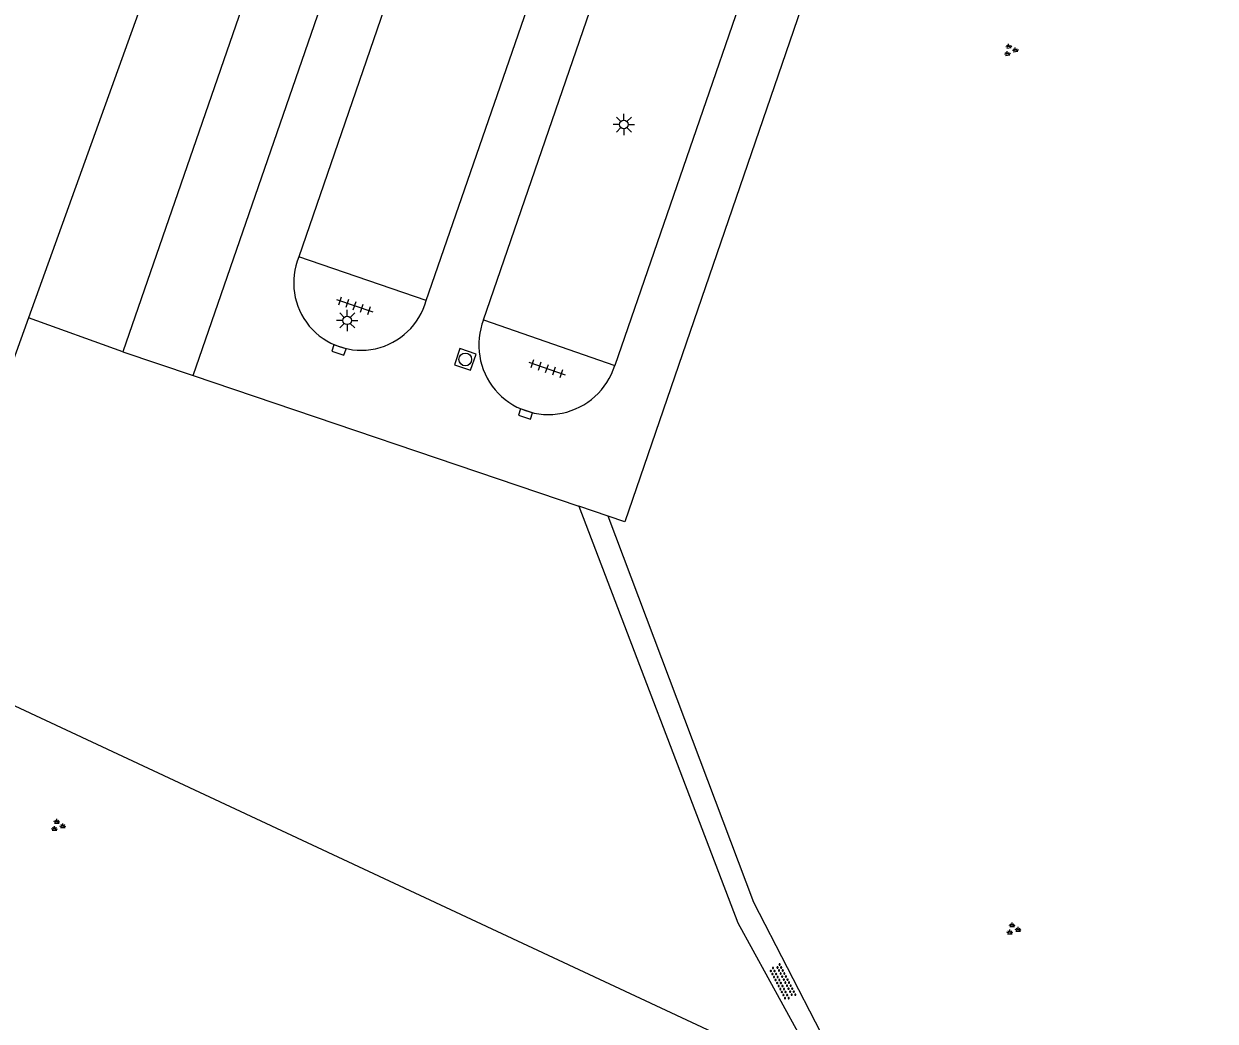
# Model space of a CAD drawing. Extents: x 128999 to 131010, y 395498 to 399007.
# Drawn here: x 130930 to 131000, y 396969.2 to 397027.7 of the extents above; entities that cross this region are included whole.
import ezdxf

# ---------------------------------------------------------------- set-up
doc = ezdxf.new("R2010")
doc.units = 0
for name, color, linetype in [('gg-knt-onverhard', 7, 'Continuous'), ('gg-knt-verharding', 7, 'Continuous'), ('gg-knt-verharding nz', 7, 'Continuous'), ('gt-grn-groengrens', 7, 'Continuous'), ('gt-symb-groenvak', 7, 'Continuous'), ('gt-symb-kolk', 7, 'Continuous'), ('gt-symb-lichtmast', 7, 'Continuous'), ('gt-symb-overige verharding', 7, 'Continuous'), ('gt-symb-rioolschacht', 7, 'Continuous'), ('gt-symb-tegel verharding', 7, 'Continuous')]:
    doc.layers.add(name, color=color, linetype=linetype)

# ---------------------------------------------------------------- blocks, each defined once
blk = doc.blocks.new('gt0-OVH')
at = {"layer": 'gt-symb-overige verharding'}
for points in [[(-0.972, 0.298), (-0.967, 0.308), (-0.965, 0.319), (-0.966, 0.33), (-0.971, 0.34), (-0.978, 0.348), (-0.988, 0.353), (-0.999, 0.355), (-1.01, 0.354), (-1.02, 0.349), (-1.028, 0.342), (-1.033, 0.332), (-1.035, 0.321), (-1.034, 0.31), (-1.029, 0.3), (-1.022, 0.292), (-1.012, 0.287), (-1.001, 0.285), (-0.99, 0.286), (-0.98, 0.291)], [(-0.872, 0.106), (-0.867, 0.116), (-0.865, 0.126), (-0.866, 0.137), (-0.871, 0.147), (-0.878, 0.156), (-0.888, 0.161), (-0.899, 0.163), (-0.91, 0.162), (-0.92, 0.157), (-0.928, 0.15), (-0.933, 0.14), (-0.935, 0.129), (-0.934, 0.118), (-0.929, 0.108), (-0.922, 0.1), (-0.912, 0.095), (-0.901, 0.092), (-0.89, 0.094), (-0.88, 0.098)], [(-0.772, 0.298), (-0.767, 0.308), (-0.765, 0.319), (-0.766, 0.33), (-0.771, 0.34), (-0.778, 0.348), (-0.788, 0.353), (-0.799, 0.355), (-0.81, 0.354), (-0.82, 0.349), (-0.828, 0.342), (-0.833, 0.332), (-0.835, 0.321), (-0.834, 0.31), (-0.829, 0.3), (-0.822, 0.292), (-0.812, 0.287), (-0.801, 0.285), (-0.79, 0.286), (-0.78, 0.291)], [(-0.672, 0.106), (-0.667, 0.116), (-0.665, 0.126), (-0.666, 0.137), (-0.671, 0.147), (-0.678, 0.156), (-0.688, 0.161), (-0.699, 0.163), (-0.71, 0.162), (-0.72, 0.157), (-0.728, 0.15), (-0.733, 0.14), (-0.735, 0.129), (-0.734, 0.118), (-0.729, 0.108), (-0.722, 0.1), (-0.712, 0.095), (-0.701, 0.092), (-0.69, 0.094), (-0.68, 0.098)], [(-0.572, 0.298), (-0.567, 0.308), (-0.565, 0.319), (-0.566, 0.33), (-0.571, 0.34), (-0.578, 0.348), (-0.588, 0.353), (-0.599, 0.355), (-0.61, 0.354), (-0.62, 0.349), (-0.628, 0.342), (-0.633, 0.332), (-0.635, 0.321), (-0.634, 0.31), (-0.629, 0.3), (-0.622, 0.292), (-0.612, 0.287), (-0.601, 0.285), (-0.59, 0.286), (-0.58, 0.291)], [(-0.472, 0.106), (-0.467, 0.116), (-0.465, 0.126), (-0.466, 0.137), (-0.471, 0.147), (-0.478, 0.156), (-0.488, 0.161), (-0.499, 0.163), (-0.51, 0.162), (-0.52, 0.157), (-0.528, 0.15), (-0.533, 0.14), (-0.535, 0.129), (-0.534, 0.118), (-0.529, 0.108), (-0.522, 0.1), (-0.512, 0.095), (-0.501, 0.092), (-0.49, 0.094), (-0.48, 0.098)], [(-0.372, 0.298), (-0.367, 0.308), (-0.365, 0.319), (-0.366, 0.33), (-0.371, 0.34), (-0.378, 0.348), (-0.388, 0.353), (-0.399, 0.355), (-0.41, 0.354), (-0.42, 0.349), (-0.428, 0.342), (-0.433, 0.332), (-0.435, 0.321), (-0.434, 0.31), (-0.429, 0.3), (-0.422, 0.292), (-0.412, 0.287), (-0.401, 0.285), (-0.39, 0.286), (-0.38, 0.291)], [(-0.272, 0.106), (-0.267, 0.116), (-0.265, 0.126), (-0.266, 0.137), (-0.271, 0.147), (-0.278, 0.156), (-0.288, 0.161), (-0.299, 0.163), (-0.31, 0.162), (-0.32, 0.157), (-0.328, 0.15), (-0.333, 0.14), (-0.335, 0.129), (-0.334, 0.118), (-0.329, 0.108), (-0.322, 0.1), (-0.312, 0.095), (-0.301, 0.092), (-0.29, 0.094), (-0.28, 0.098)], [(-0.172, 0.298), (-0.167, 0.308), (-0.165, 0.319), (-0.166, 0.33), (-0.171, 0.34), (-0.178, 0.348), (-0.188, 0.353), (-0.199, 0.355), (-0.21, 0.354), (-0.22, 0.349), (-0.228, 0.342), (-0.233, 0.332), (-0.235, 0.321), (-0.234, 0.31), (-0.229, 0.3), (-0.222, 0.292), (-0.212, 0.287), (-0.201, 0.285), (-0.19, 0.286), (-0.18, 0.291)], [(-0.072, 0.106), (-0.067, 0.116), (-0.065, 0.126), (-0.066, 0.137), (-0.071, 0.147), (-0.078, 0.156), (-0.088, 0.161), (-0.099, 0.163), (-0.11, 0.162), (-0.12, 0.157), (-0.128, 0.15), (-0.133, 0.14), (-0.135, 0.129), (-0.134, 0.118), (-0.129, 0.108), (-0.122, 0.1), (-0.112, 0.095), (-0.101, 0.092), (-0.09, 0.094), (-0.08, 0.098)], [(0.028, 0.298), (0.033, 0.308), (0.035, 0.319), (0.034, 0.33), (0.029, 0.34), (0.022, 0.348), (0.012, 0.353), (0.001, 0.355), (-0.01, 0.354), (-0.02, 0.349), (-0.028, 0.342), (-0.033, 0.332), (-0.035, 0.321), (-0.034, 0.31), (-0.029, 0.3), (-0.022, 0.292), (-0.012, 0.287), (-0.001, 0.285), (0.01, 0.286), (0.02, 0.291)], [(0.128, 0.106), (0.133, 0.116), (0.135, 0.126), (0.134, 0.137), (0.129, 0.147), (0.122, 0.156), (0.112, 0.161), (0.101, 0.163), (0.09, 0.162), (0.08, 0.157), (0.072, 0.15), (0.067, 0.14), (0.065, 0.129), (0.066, 0.118), (0.071, 0.108), (0.078, 0.1), (0.088, 0.095), (0.099, 0.092), (0.11, 0.094), (0.12, 0.098)], [(0.228, 0.298), (0.233, 0.308), (0.235, 0.319), (0.234, 0.33), (0.229, 0.34), (0.222, 0.348), (0.212, 0.353), (0.201, 0.355), (0.19, 0.354), (0.18, 0.349), (0.172, 0.342), (0.167, 0.332), (0.165, 0.321), (0.166, 0.31), (0.171, 0.3), (0.178, 0.292), (0.188, 0.287), (0.199, 0.285), (0.21, 0.286), (0.22, 0.291)], [(0.328, 0.106), (0.333, 0.116), (0.335, 0.126), (0.334, 0.137), (0.329, 0.147), (0.322, 0.156), (0.312, 0.161), (0.301, 0.163), (0.29, 0.162), (0.28, 0.157), (0.272, 0.15), (0.267, 0.14), (0.265, 0.129), (0.266, 0.118), (0.271, 0.108), (0.278, 0.1), (0.288, 0.095), (0.299, 0.092), (0.31, 0.094), (0.32, 0.098)], [(0.428, 0.298), (0.433, 0.308), (0.435, 0.319), (0.434, 0.33), (0.429, 0.34), (0.422, 0.348), (0.412, 0.353), (0.401, 0.355), (0.39, 0.354), (0.38, 0.349), (0.372, 0.342), (0.367, 0.332), (0.365, 0.321), (0.366, 0.31), (0.371, 0.3), (0.378, 0.292), (0.388, 0.287), (0.399, 0.285), (0.41, 0.286), (0.42, 0.291)], [(0.528, 0.106), (0.533, 0.116), (0.535, 0.126), (0.534, 0.137), (0.529, 0.147), (0.522, 0.156), (0.512, 0.161), (0.501, 0.163), (0.49, 0.162), (0.48, 0.157), (0.472, 0.15), (0.467, 0.14), (0.465, 0.129), (0.466, 0.118), (0.471, 0.108), (0.478, 0.1), (0.488, 0.095), (0.499, 0.092), (0.51, 0.094), (0.52, 0.098)], [(0.628, 0.298), (0.633, 0.308), (0.635, 0.319), (0.634, 0.33), (0.629, 0.34), (0.622, 0.348), (0.612, 0.353), (0.601, 0.355), (0.59, 0.354), (0.58, 0.349), (0.572, 0.342), (0.567, 0.332), (0.565, 0.321), (0.566, 0.31), (0.571, 0.3), (0.578, 0.292), (0.588, 0.287), (0.599, 0.285), (0.61, 0.286), (0.62, 0.291)], [(0.728, 0.106), (0.733, 0.116), (0.735, 0.126), (0.734, 0.137), (0.729, 0.147), (0.722, 0.156), (0.712, 0.161), (0.701, 0.163), (0.69, 0.162), (0.68, 0.157), (0.672, 0.15), (0.667, 0.14), (0.665, 0.129), (0.666, 0.118), (0.671, 0.108), (0.678, 0.1), (0.688, 0.095), (0.699, 0.092), (0.71, 0.094), (0.72, 0.098)], [(0.828, 0.298), (0.833, 0.308), (0.835, 0.319), (0.834, 0.33), (0.829, 0.34), (0.822, 0.348), (0.812, 0.353), (0.801, 0.355), (0.79, 0.354), (0.78, 0.349), (0.772, 0.342), (0.767, 0.332), (0.765, 0.321), (0.766, 0.31), (0.771, 0.3), (0.778, 0.292), (0.788, 0.287), (0.799, 0.285), (0.81, 0.286), (0.82, 0.291)], [(0.928, 0.106), (0.933, 0.116), (0.935, 0.126), (0.934, 0.137), (0.929, 0.147), (0.922, 0.156), (0.912, 0.161), (0.901, 0.163), (0.89, 0.162), (0.88, 0.157), (0.872, 0.15), (0.867, 0.14), (0.865, 0.129), (0.866, 0.118), (0.871, 0.108), (0.878, 0.1), (0.888, 0.095), (0.899, 0.092), (0.91, 0.094), (0.92, 0.098)], [(1.028, 0.298), (1.033, 0.308), (1.035, 0.319), (1.034, 0.33), (1.029, 0.34), (1.022, 0.348), (1.012, 0.353), (1.001, 0.355), (0.99, 0.354), (0.98, 0.349), (0.972, 0.342), (0.967, 0.332), (0.965, 0.321), (0.966, 0.31), (0.971, 0.3), (0.978, 0.292), (0.988, 0.287), (0.999, 0.285), (1.01, 0.286), (1.02, 0.291)], [(-0.972, -0.142), (-0.967, -0.132), (-0.965, -0.121), (-0.966, -0.11), (-0.971, -0.1), (-0.978, -0.092), (-0.988, -0.087), (-0.999, -0.085), (-1.01, -0.086), (-1.02, -0.091), (-1.028, -0.098), (-1.033, -0.108), (-1.035, -0.119), (-1.034, -0.13), (-1.029, -0.14), (-1.022, -0.148), (-1.012, -0.153), (-1.001, -0.155), (-0.99, -0.154), (-0.98, -0.149)], [(-0.872, -0.334), (-0.867, -0.324), (-0.865, -0.314), (-0.866, -0.303), (-0.871, -0.293), (-0.878, -0.284), (-0.888, -0.279), (-0.899, -0.277), (-0.91, -0.278), (-0.92, -0.283), (-0.928, -0.29), (-0.933, -0.3), (-0.935, -0.311), (-0.934, -0.322), (-0.929, -0.332), (-0.922, -0.34), (-0.912, -0.345), (-0.901, -0.348), (-0.89, -0.346), (-0.88, -0.342)], [(-0.772, -0.142), (-0.767, -0.132), (-0.765, -0.121), (-0.766, -0.11), (-0.771, -0.1), (-0.778, -0.092), (-0.788, -0.087), (-0.799, -0.085), (-0.81, -0.086), (-0.82, -0.091), (-0.828, -0.098), (-0.833, -0.108), (-0.835, -0.119), (-0.834, -0.13), (-0.829, -0.14), (-0.822, -0.148), (-0.812, -0.153), (-0.801, -0.155), (-0.79, -0.154), (-0.78, -0.149)], [(-0.672, -0.334), (-0.667, -0.324), (-0.665, -0.314), (-0.666, -0.303), (-0.671, -0.293), (-0.678, -0.284), (-0.688, -0.279), (-0.699, -0.277), (-0.71, -0.278), (-0.72, -0.283), (-0.728, -0.29), (-0.733, -0.3), (-0.735, -0.311), (-0.734, -0.322), (-0.729, -0.332), (-0.722, -0.34), (-0.712, -0.345), (-0.701, -0.348), (-0.69, -0.346), (-0.68, -0.342)], [(-0.572, -0.142), (-0.567, -0.132), (-0.565, -0.121), (-0.566, -0.11), (-0.571, -0.1), (-0.578, -0.092), (-0.588, -0.087), (-0.599, -0.085), (-0.61, -0.086), (-0.62, -0.091), (-0.628, -0.098), (-0.633, -0.108), (-0.635, -0.119), (-0.634, -0.13), (-0.629, -0.14), (-0.622, -0.148), (-0.612, -0.153), (-0.601, -0.155), (-0.59, -0.154), (-0.58, -0.149)], [(-0.472, -0.334), (-0.467, -0.324), (-0.465, -0.314), (-0.466, -0.303), (-0.471, -0.293), (-0.478, -0.284), (-0.488, -0.279), (-0.499, -0.277), (-0.51, -0.278), (-0.52, -0.283), (-0.528, -0.29), (-0.533, -0.3), (-0.535, -0.311), (-0.534, -0.322), (-0.529, -0.332), (-0.522, -0.34), (-0.512, -0.345), (-0.501, -0.348), (-0.49, -0.346), (-0.48, -0.342)], [(-0.372, -0.142), (-0.367, -0.132), (-0.365, -0.121), (-0.366, -0.11), (-0.371, -0.1), (-0.378, -0.092), (-0.388, -0.087), (-0.399, -0.085), (-0.41, -0.086), (-0.42, -0.091), (-0.428, -0.098), (-0.433, -0.108), (-0.435, -0.119), (-0.434, -0.13), (-0.429, -0.14), (-0.422, -0.148), (-0.412, -0.153), (-0.401, -0.155), (-0.39, -0.154), (-0.38, -0.149)], [(-0.272, -0.334), (-0.267, -0.324), (-0.265, -0.314), (-0.266, -0.303), (-0.271, -0.293), (-0.278, -0.284), (-0.288, -0.279), (-0.299, -0.277), (-0.31, -0.278), (-0.32, -0.283), (-0.328, -0.29), (-0.333, -0.3), (-0.335, -0.311), (-0.334, -0.322), (-0.329, -0.332), (-0.322, -0.34), (-0.312, -0.345), (-0.301, -0.348), (-0.29, -0.346), (-0.28, -0.342)], [(-0.172, -0.142), (-0.167, -0.132), (-0.165, -0.121), (-0.166, -0.11), (-0.171, -0.1), (-0.178, -0.092), (-0.188, -0.087), (-0.199, -0.085), (-0.21, -0.086), (-0.22, -0.091), (-0.228, -0.098), (-0.233, -0.108), (-0.235, -0.119), (-0.234, -0.13), (-0.229, -0.14), (-0.222, -0.148), (-0.212, -0.153), (-0.201, -0.155), (-0.19, -0.154), (-0.18, -0.149)], [(-0.072, -0.334), (-0.067, -0.324), (-0.065, -0.314), (-0.066, -0.303), (-0.071, -0.293), (-0.078, -0.284), (-0.088, -0.279), (-0.099, -0.277), (-0.11, -0.278), (-0.12, -0.283), (-0.128, -0.29), (-0.133, -0.3), (-0.135, -0.311), (-0.134, -0.322), (-0.129, -0.332), (-0.122, -0.34), (-0.112, -0.345), (-0.101, -0.348), (-0.09, -0.346), (-0.08, -0.342)], [(0.028, -0.142), (0.033, -0.132), (0.035, -0.121), (0.034, -0.11), (0.029, -0.1), (0.022, -0.092), (0.012, -0.087), (0.001, -0.085), (-0.01, -0.086), (-0.02, -0.091), (-0.028, -0.098), (-0.033, -0.108), (-0.035, -0.119), (-0.034, -0.13), (-0.029, -0.14), (-0.022, -0.148), (-0.012, -0.153), (-0.001, -0.155), (0.01, -0.154), (0.02, -0.149)], [(0.128, -0.334), (0.133, -0.324), (0.135, -0.314), (0.134, -0.303), (0.129, -0.293), (0.122, -0.284), (0.112, -0.279), (0.101, -0.277), (0.09, -0.278), (0.08, -0.283), (0.072, -0.29), (0.067, -0.3), (0.065, -0.311), (0.066, -0.322), (0.071, -0.332), (0.078, -0.34), (0.088, -0.345), (0.099, -0.348), (0.11, -0.346), (0.12, -0.342)], [(0.228, -0.142), (0.233, -0.132), (0.235, -0.121), (0.234, -0.11), (0.229, -0.1), (0.222, -0.092), (0.212, -0.087), (0.201, -0.085), (0.19, -0.086), (0.18, -0.091), (0.172, -0.098), (0.167, -0.108), (0.165, -0.119), (0.166, -0.13), (0.171, -0.14), (0.178, -0.148), (0.188, -0.153), (0.199, -0.155), (0.21, -0.154), (0.22, -0.149)], [(0.328, -0.334), (0.333, -0.324), (0.335, -0.314), (0.334, -0.303), (0.329, -0.293), (0.322, -0.284), (0.312, -0.279), (0.301, -0.277), (0.29, -0.278), (0.28, -0.283), (0.272, -0.29), (0.267, -0.3), (0.265, -0.311), (0.266, -0.322), (0.271, -0.332), (0.278, -0.34), (0.288, -0.345), (0.299, -0.348), (0.31, -0.346), (0.32, -0.342)], [(0.428, -0.142), (0.433, -0.132), (0.435, -0.121), (0.434, -0.11), (0.429, -0.1), (0.422, -0.092), (0.412, -0.087), (0.401, -0.085), (0.39, -0.086), (0.38, -0.091), (0.372, -0.098), (0.367, -0.108), (0.365, -0.119), (0.366, -0.13), (0.371, -0.14), (0.378, -0.148), (0.388, -0.153), (0.399, -0.155), (0.41, -0.154), (0.42, -0.149)], [(0.528, -0.334), (0.533, -0.324), (0.535, -0.314), (0.534, -0.303), (0.529, -0.293), (0.522, -0.284), (0.512, -0.279), (0.501, -0.277), (0.49, -0.278), (0.48, -0.283), (0.472, -0.29), (0.467, -0.3), (0.465, -0.311), (0.466, -0.322), (0.471, -0.332), (0.478, -0.34), (0.488, -0.345), (0.499, -0.348), (0.51, -0.346), (0.52, -0.342)], [(0.628, -0.142), (0.633, -0.132), (0.635, -0.121), (0.634, -0.11), (0.629, -0.1), (0.622, -0.092), (0.612, -0.087), (0.601, -0.085), (0.59, -0.086), (0.58, -0.091), (0.572, -0.098), (0.567, -0.108), (0.565, -0.119), (0.566, -0.13), (0.571, -0.14), (0.578, -0.148), (0.588, -0.153), (0.599, -0.155), (0.61, -0.154), (0.62, -0.149)], [(0.728, -0.334), (0.733, -0.324), (0.735, -0.314), (0.734, -0.303), (0.729, -0.293), (0.722, -0.284), (0.712, -0.279), (0.701, -0.277), (0.69, -0.278), (0.68, -0.283), (0.672, -0.29), (0.667, -0.3), (0.665, -0.311), (0.666, -0.322), (0.671, -0.332), (0.678, -0.34), (0.688, -0.345), (0.699, -0.348), (0.71, -0.346), (0.72, -0.342)], [(0.828, -0.142), (0.833, -0.132), (0.835, -0.121), (0.834, -0.11), (0.829, -0.1), (0.822, -0.092), (0.812, -0.087), (0.801, -0.085), (0.79, -0.086), (0.78, -0.091), (0.772, -0.098), (0.767, -0.108), (0.765, -0.119), (0.766, -0.13), (0.771, -0.14), (0.778, -0.148), (0.788, -0.153), (0.799, -0.155), (0.81, -0.154), (0.82, -0.149)], [(0.928, -0.334), (0.933, -0.324), (0.935, -0.314), (0.934, -0.303), (0.929, -0.293), (0.922, -0.284), (0.912, -0.279), (0.901, -0.277), (0.89, -0.278), (0.88, -0.283), (0.872, -0.29), (0.867, -0.3), (0.865, -0.311), (0.866, -0.322), (0.871, -0.332), (0.878, -0.34), (0.888, -0.345), (0.899, -0.348), (0.91, -0.346), (0.92, -0.342)], [(1.028, -0.142), (1.033, -0.132), (1.035, -0.121), (1.034, -0.11), (1.029, -0.1), (1.022, -0.092), (1.012, -0.087), (1.001, -0.085), (0.99, -0.086), (0.98, -0.091), (0.972, -0.098), (0.967, -0.108), (0.965, -0.119), (0.966, -0.13), (0.971, -0.14), (0.978, -0.148), (0.988, -0.153), (0.999, -0.155), (1.01, -0.154), (1.02, -0.149)]]:
    blk.add_lwpolyline(points, close=True, dxfattribs=at)
blk = doc.blocks.new('gt0-GRVAK')
at = {"layer": 'gt-symb-groenvak'}
for p, q in [((-0.11, 0.189), (-0.228, 0.24)), ((-0.182, 0.153), (0.088, 0.153)), ((-0.091, 0.211), (-0.156, 0.322)), ((-0.047, 0.214), (-0.047, 0.393)), ((-0.004, 0.211), (0.061, 0.322)), ((0.015, 0.189), (0.133, 0.24)), ((0.262, -0.052), (0.197, 0.059)), ((0.305, -0.049), (0.305, 0.13)), ((0.349, -0.052), (0.414, 0.059)), ((-0.245, -0.228), (-0.363, -0.177)), ((-0.318, -0.264), (-0.047, -0.264)), ((-0.226, -0.206), (-0.291, -0.095)), ((-0.183, -0.203), (-0.183, -0.024)), ((-0.139, -0.206), (-0.074, -0.095)), ((-0.12, -0.228), (-0.002, -0.177)), ((0.243, -0.074), (0.125, -0.023)), ((0.17, -0.11), (0.441, -0.11)), ((0.368, -0.074), (0.486, -0.023))]:
    blk.add_line(p, q, dxfattribs=at)
blk = doc.blocks.new('gt0-KOLK')
at = {"layer": 'gt-symb-kolk'}
blk.add_lwpolyline([(0, 0), (0.375, 0), (0.375, 0.4), (-0.375, 0.4), (-0.375, 0), (0, 0)], dxfattribs=at)
blk = doc.blocks.new('gt0-TEG1')
at = {"layer": 'gt-symb-tegel verharding'}
for p, q in [((-1.125, 0), (1.125, 0)), ((-0.9, -0.25), (-0.9, 0.25)), ((-0.45, -0.25), (-0.45, 0.25)), ((0, -0.25), (0, 0.25)), ((0.45, -0.25), (0.45, 0.25)), ((0.9, -0.25), (0.9, 0.25))]:
    blk.add_line(p, q, dxfattribs=at)
blk = doc.blocks.new('gt0-RS')
at = {"layer": 'gt-symb-rioolschacht'}
blk.add_lwpolyline([(-0.5, -0.5), (0.5, -0.5), (0.5, 0.5), (-0.5, 0.5)], close=True, dxfattribs=at)
blk.add_circle((0, 0), 0.375, dxfattribs=at)
blk = doc.blocks.new('gt0-LMAST')
at = {"layer": 'gt-symb-lichtmast'}
for p, q in [((-0.182, 0.173), (-0.447, 0.438)), ((-0.005, 0.246), (-0.005, 0.621)), ((0.172, 0.173), (0.437, 0.438)), ((-0.255, -0.004), (-0.63, -0.004)), ((-0.182, -0.181), (-0.447, -0.446)), ((-0.005, -0.254), (-0.005, -0.629)), ((0.437, -0.446), (0.172, -0.181)), ((0.245, -0.004), (0.62, -0.004))]:
    blk.add_line(p, q, dxfattribs=at)
blk.add_circle((-0.005, -0.004), 0.25, dxfattribs=at)

msp = doc.modelspace()

# ---------------------------------------------------------------- linework, layer by layer
at = {"layer": 'gg-knt-onverhard'}
for points in [[(130962.629, 396999.408), (130971.96, 396974.94), (130976.37, 396966.91), (130977.075, 396965.444)], [(130978.841, 396964.618), (130972.91, 396976.13), (130964.355, 396998.824)]]:
    msp.add_lwpolyline(points, dxfattribs=at)
at = {"layer": 'gg-knt-verharding'}
for p, q in [((130953.66, 397011.49), (130946.19, 397014.05)), ((130957.03, 397010.36), (130964.74, 397007.67)), ((130935.84, 397008.48), (130939.983, 397007.077)), ((130939.983, 397007.077), (130962.629, 396999.408)), ((130964.355, 396998.824), (130962.629, 396999.408))]:
    msp.add_line(p, q, dxfattribs=at)
for points in [[(130990.742, 397167.259), (130983.34, 397145.78), (130935.84, 397008.48)], [(130995.197, 397085.121), (130987.85, 397064.08), (130965.34, 396998.49), (130964.355, 396998.824)]]:
    msp.add_lwpolyline(points, dxfattribs=at)
for centre, radius, start, end in [((130949.841, 397012.524), 3.957, 157.31648, 344.84992), ((130960.837, 397008.877), 4.085, 158.7221, 342.81039)]:
    msp.add_arc(centre, radius, start, end, dxfattribs=at)
at = {"layer": 'gg-knt-verharding nz'}
for p, q in [((130939.983, 397007.077), (131000, 397180.988)), ((130989.05, 397078.1), (130964.74, 397007.67))]:
    msp.add_line(p, q, dxfattribs=at)
for points in [[(130953.66, 397011.49), (130979.49, 397086.06), (130971.87, 397088.71), (130946.19, 397014.05)], [(130957.03, 397010.36), (130982.66, 397084.76), (130986.93, 397083.34)]]:
    msp.add_lwpolyline(points, dxfattribs=at)
at = {"layer": 'gt-grn-groengrens'}
msp.add_line((130935.84, 397008.48), (130930.311, 397010.472), dxfattribs=at)
for points in [[(130986.134, 397168.463), (130978.53, 397144.285), (130930.311, 397010.472)], [(130930.311, 397010.472), (130923.167, 396990.648), (130977.075, 396965.444)]]:
    msp.add_lwpolyline(points, dxfattribs=at)

# ---------------------------------------------------------------- block references
at = {"layer": 'gt-symb-groenvak', "rotation": 7.352379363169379}
msp.add_blockref('gt0-GRVAK', (130987.961, 397026.184), dxfattribs=at)
at = {"layer": 'gt-symb-groenvak'}
for p in [(130932.022, 396980.646), (130988.128, 396974.566)]:
    msp.add_blockref('gt0-GRVAK', p, dxfattribs=at)
at = {"layer": 'gt-symb-kolk'}
for p, rotation in [((130948.479, 397008.389), -18.181268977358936), ((130959.435, 397004.633), -18.54366933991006)]:
    msp.add_blockref('gt0-KOLK', p, dxfattribs=dict(at, rotation=rotation))
at = {"layer": 'gt-symb-lichtmast'}
for p in [(130965.281, 397021.824), (130949.031, 397010.324)]:
    msp.add_blockref('gt0-LMAST', p, dxfattribs=at)
at = {"layer": 'gt-symb-overige verharding', "rotation": -62.40963046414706}
msp.add_blockref('gt0-OVH', (130974.599, 396971.46), dxfattribs=at)
at = {"layer": 'gt-symb-rioolschacht', "rotation": 70.91275549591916}
msp.add_blockref('gt0-RS', (130955.959, 397008.025), dxfattribs=at)
at = {"layer": 'gt-symb-tegel verharding', "rotation": -18.906060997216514}
for p in [(130949.464, 397011.184), (130960.759, 397007.496)]:
    msp.add_blockref('gt0-TEG1', p, dxfattribs=at)

doc.saveas('drawing.dxf')
